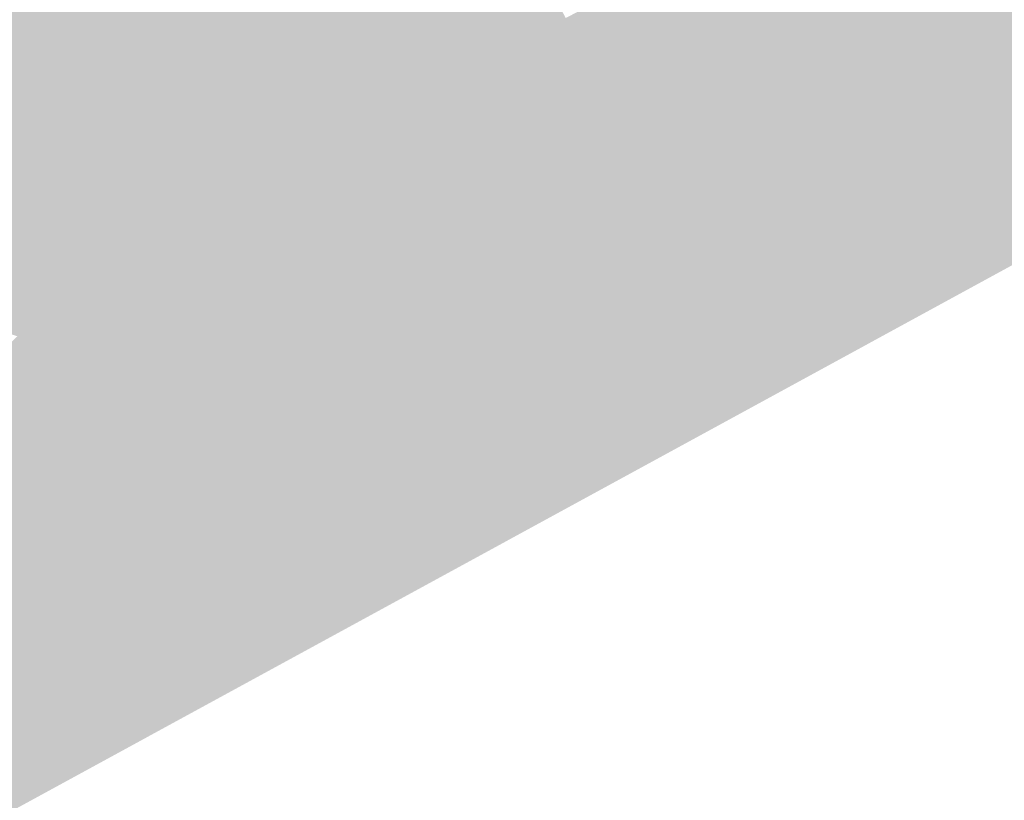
# Model space of a CAD drawing. Header units: metres. Extents: x 164696 to 183842, y 382615 to 387356.
# Tile 402 of 656: x 182641.97 to 182643.93, y 386601.85 to 386603.41. Entities that reach past the tile are written whole.
import ezdxf

# ---------------------------------------------------------------- set-up
doc = ezdxf.new("R2010")
doc.units = ezdxf.units.M
doc.layers.add('C3D-SURFACE_TINSURFACE', color=7, linetype='Continuous')

msp = doc.modelspace()

# ---------------------------------------------------------------- linework, layer by layer
at = {"layer": 'C3D-SURFACE_TINSURFACE', "color": 1, "linetype": 'Continuous', "lineweight": -3, "true_color": 0xe60000}
for points in [[(182639.9781, 386600.7541), (182640.1949, 386600.8697), (182646.8727, 386604.5145)], [(182639.9781, 386600.7541), (182646.8727, 386604.5145), (182641.2936, 386601.5079)], [(182642.3876, 386602.1216), (182641.2936, 386601.5079), (182646.8727, 386604.5145)], [(182642.3876, 386602.1216), (182646.8727, 386604.5145), (182643.9507, 386602.9677)], [(182643.6359, 386602.8184), (182643.9507, 386602.9677), (182646.8727, 386604.5145)], [(182643.6359, 386602.8184), (182646.8727, 386604.5145), (182644.8602, 386603.4988)], [(182643.6359, 386602.8184), (182644.8602, 386603.4988), (182644.2377, 386603.3282)], [(182641.7353, 386602.5123), (182641.2936, 386601.5079), (182642.3876, 386602.1216)]]:
    msp.add_solid(points, dxfattribs=at)
at = {"layer": 'C3D-SURFACE_TINSURFACE', "color": 11, "linetype": 'Continuous', "lineweight": -3, "true_color": 0xff8585}
for points in [[(182643.0143, 386603.3853), (182642.6881, 386604.1), (182642.6616, 386604.0864)], [(182643.0143, 386603.3853), (182643.059, 386603.4089), (182642.6881, 386604.1)], [(182643.0143, 386603.3853), (182642.6616, 386604.0864), (182642.655, 386604.0831)], [(182643.0143, 386603.3853), (182642.655, 386604.0831), (182642.6919, 386603.9698)], [(182642.9249, 386603.3383), (182642.538, 386604.0224), (182642.3787, 386603.5198)], [(182642.9249, 386603.3383), (182642.5509, 386604.0291), (182642.538, 386604.0224)], [(182642.9249, 386603.3383), (182642.6454, 386603.9308), (182642.5509, 386604.0291)], [(182642.9696, 386603.3618), (182642.6807, 386603.9759), (182642.6413, 386603.9555)], [(182642.9696, 386603.3618), (182642.6919, 386603.9698), (182642.6807, 386603.9759)], [(182642.9696, 386603.3618), (182642.6413, 386603.9555), (182642.6454, 386603.9308)], [(182642.9696, 386603.3618), (182643.0143, 386603.3853), (182642.6919, 386603.9698)], [(182642.9696, 386603.3618), (182642.6454, 386603.9308), (182642.9249, 386603.3383)], [(182643.7109, 386603.1839), (182643.9434, 386603.9112), (182643.9056, 386603.8892)], [(182643.7109, 386603.1839), (182644.2423, 386603.814), (182643.9434, 386603.9112)], [(182643.7109, 386603.1839), (182643.9056, 386603.8892), (182643.8666, 386603.8651)], [(182643.7109, 386603.1839), (182643.8666, 386603.8651), (182643.8229, 386603.8404)], [(182643.6055, 386603.5501), (182643.7109, 386603.1839), (182643.8229, 386603.8404)], [(182643.7109, 386603.1839), (182644.2991, 386603.4342), (182644.2423, 386603.814)], [(182642.1549, 386602.8798), (182641.8171, 386603.6511), (182641.7835, 386603.6356)], [(182642.1549, 386602.8798), (182641.8371, 386603.6582), (182641.8171, 386603.6511)], [(182642.1549, 386602.8798), (182641.9316, 386603.4689), (182641.8371, 386603.6582)], [(182642.1549, 386602.8798), (182641.7835, 386603.6356), (182641.7499, 386603.6201)], [(182642.2417, 386602.9288), (182641.9876, 386603.6289), (182641.9533, 386603.4812)], [(182642.2417, 386602.9288), (182642.3787, 386603.5198), (182641.9876, 386603.6289)], [(182641.7163, 386603.6046), (182641.5309, 386603.0277), (182642.092, 386602.8447)], [(182641.7499, 386603.6201), (182641.7163, 386603.6046), (182642.092, 386602.8447)], [(182642.1549, 386602.8798), (182641.7499, 386603.6201), (182642.092, 386602.8447)], [(182643.2969, 386603.5401), (182643.7109, 386603.1839), (182643.6055, 386603.5501)], [(182643.2969, 386603.5401), (182643.2616, 386603.519), (182643.7109, 386603.1839)], [(182642.2417, 386602.9288), (182642.273, 386602.947), (182642.3787, 386603.5198)], [(182642.4488, 386603.4024), (182642.3787, 386603.5198), (182642.273, 386602.947)], [(182642.9249, 386603.3383), (182642.3787, 386603.5198), (182642.4488, 386603.4024)], [(182643.2263, 386603.4979), (182643.7109, 386603.1839), (182643.2616, 386603.519)], [(182643.191, 386603.4767), (182643.7109, 386603.1839), (182643.2263, 386603.4979)], [(182642.1549, 386602.8798), (182641.9455, 386603.4767), (182641.9316, 386603.4689)], [(182642.2103, 386602.9107), (182641.9533, 386603.4812), (182641.9455, 386603.4767)], [(182642.1549, 386602.8798), (182642.2103, 386602.9107), (182641.9455, 386603.4767)], [(182642.2103, 386602.9107), (182642.2417, 386602.9288), (182641.9533, 386603.4812)], [(182643.1483, 386603.456), (182643.7109, 386603.1839), (182643.191, 386603.4767)], [(182643.1036, 386603.4324), (182643.7109, 386603.1839), (182643.1483, 386603.456)], [(182643.059, 386603.4089), (182643.7109, 386603.1839), (182643.1036, 386603.4324)], [(182643.7109, 386603.1839), (182644.2076, 386603.3804), (182644.2991, 386603.4342)], [(182643.0143, 386603.3853), (182643.7109, 386603.1839), (182643.059, 386603.4089)], [(182642.3044, 386602.9652), (182642.4488, 386603.4024), (182642.273, 386602.947)], [(182642.3358, 386602.9834), (182642.4488, 386603.4024), (182642.3044, 386602.9652)], [(182642.3672, 386603.0016), (182642.4488, 386603.4024), (182642.3358, 386602.9834)], [(182642.3672, 386603.0016), (182642.4707, 386603.3662), (182642.4488, 386603.4024)], [(182642.8444, 386603.2891), (182642.4488, 386603.4024), (182642.4707, 386603.3662)], [(182642.8715, 386603.305), (182642.4488, 386603.4024), (182642.8444, 386603.2891)], [(182642.8715, 386603.305), (182642.8987, 386603.3209), (182642.4488, 386603.4024)], [(182642.9249, 386603.3383), (182642.4488, 386603.4024), (182642.8987, 386603.3209)], [(182642.9696, 386603.3618), (182642.803, 386602.7605), (182643.0143, 386603.3853)], [(182643.0143, 386603.3853), (182642.803, 386602.7605), (182642.8224, 386602.725)], [(182643.0143, 386603.3853), (182642.8224, 386602.725), (182643.7109, 386603.1839)], [(182643.7109, 386603.1839), (182644.1754, 386603.3541), (182644.2076, 386603.3804)], [(182642.3985, 386603.0197), (182642.4707, 386603.3662), (182642.3672, 386603.0016)], [(182642.3985, 386603.0197), (182642.4869, 386603.3367), (182642.4707, 386603.3662)], [(182642.4869, 386603.3367), (182642.7901, 386603.2573), (182642.4707, 386603.3662)], [(182642.8172, 386603.2732), (182642.4707, 386603.3662), (182642.7901, 386603.2573)], [(182642.8444, 386603.2891), (182642.4707, 386603.3662), (182642.8172, 386603.2732)], [(182642.9696, 386603.3618), (182642.9249, 386603.3383), (182642.7835, 386602.796)], [(182642.9696, 386603.3618), (182642.7835, 386602.796), (182642.803, 386602.7605)], [(182643.7109, 386603.1839), (182644.1478, 386603.3316), (182644.1754, 386603.3541)], [(182642.3985, 386603.0197), (182642.5031, 386603.3071), (182642.4869, 386603.3367)], [(182642.5031, 386603.3071), (182642.7629, 386603.2414), (182642.4869, 386603.3367)], [(182642.7629, 386603.2414), (182642.7901, 386603.2573), (182642.4869, 386603.3367)], [(182642.9249, 386603.3383), (182642.8987, 386603.3209), (182642.7835, 386602.796)], [(182643.7109, 386603.1839), (182644.2377, 386603.3282), (182644.2271, 386603.3441)], [(182643.7109, 386603.1839), (182644.2271, 386603.3441), (182644.1478, 386603.3316)], [(182642.8715, 386603.305), (182642.7651, 386602.8307), (182642.8987, 386603.3209)], [(182642.8987, 386603.3209), (182642.7651, 386602.8307), (182642.7835, 386602.796)], [(182643.7109, 386603.1839), (182643.6359, 386602.8184), (182644.2377, 386603.3282)], [(182642.3985, 386603.0197), (182642.4299, 386603.0379), (182642.5031, 386603.3071)], [(182642.4299, 386603.0379), (182642.4636, 386603.0589), (182642.5031, 386603.3071)], [(182642.4636, 386603.0589), (182642.5193, 386603.2776), (182642.5031, 386603.3071)], [(182642.5193, 386603.2776), (182642.7358, 386603.2255), (182642.5031, 386603.3071)], [(182642.5031, 386603.3071), (182642.7358, 386603.2255), (182642.7629, 386603.2414)], [(182642.8715, 386603.305), (182642.8444, 386603.2891), (182642.7407, 386602.8765)], [(182642.8715, 386603.305), (182642.7407, 386602.8765), (182642.7651, 386602.8307)], [(182642.4636, 386603.0589), (182642.5355, 386603.248), (182642.5193, 386603.2776)], [(182642.5193, 386603.2776), (182642.5355, 386603.248), (182642.7086, 386603.2096)], [(182642.5193, 386603.2776), (182642.7086, 386603.2096), (182642.7358, 386603.2255)], [(182642.7162, 386602.9224), (182642.8444, 386603.2891), (182642.8172, 386603.2732)], [(182642.8444, 386603.2891), (182642.7162, 386602.9224), (182642.7407, 386602.8765)], [(182642.7162, 386602.9224), (182642.8172, 386603.2732), (182642.7901, 386603.2573)], [(182642.6917, 386602.9682), (182642.7901, 386603.2573), (182642.7629, 386603.2414)], [(182642.6917, 386602.9682), (182642.7162, 386602.9224), (182642.7901, 386603.2573)], [(182642.4994, 386603.0805), (182642.5355, 386603.248), (182642.4636, 386603.0589)], [(182642.4994, 386603.0805), (182642.5517, 386603.2185), (182642.5355, 386603.248)], [(182642.6783, 386603.1883), (182642.5355, 386603.248), (182642.5517, 386603.2185)], [(182642.6783, 386603.1883), (182642.7086, 386603.2096), (182642.5355, 386603.248)], [(182642.6701, 386603.0099), (182642.7629, 386603.2414), (182642.7358, 386603.2255)], [(182642.6701, 386603.0099), (182642.6917, 386602.9682), (182642.7629, 386603.2414)], [(182642.4994, 386603.0805), (182642.5352, 386603.102), (182642.5517, 386603.2185)], [(182642.5352, 386603.102), (182642.5719, 386603.1851), (182642.5517, 386603.2185)], [(182642.6783, 386603.1883), (182642.5517, 386603.2185), (182642.5719, 386603.1851)], [(182642.6701, 386603.0099), (182642.7358, 386603.2255), (182642.7086, 386603.2096)], [(182642.6783, 386603.1883), (182642.6505, 386603.0449), (182642.7086, 386603.2096)], [(182642.6701, 386603.0099), (182642.7086, 386603.2096), (182642.6505, 386603.0449)], [(182642.5352, 386603.102), (182642.571, 386603.1236), (182642.5719, 386603.1851)], [(182642.571, 386603.1236), (182642.5915, 386603.15), (182642.5719, 386603.1851)], [(182642.6425, 386603.1667), (182642.6783, 386603.1883), (182642.5719, 386603.1851)], [(182642.6425, 386603.1667), (182642.5719, 386603.1851), (182642.5915, 386603.15)], [(182642.6425, 386603.1667), (182642.6308, 386603.08), (182642.6783, 386603.1883)], [(182642.6783, 386603.1883), (182642.6308, 386603.08), (182642.6505, 386603.0449)], [(182643.7109, 386603.1839), (182642.8224, 386602.725), (182642.8418, 386602.6895)], [(182643.7109, 386603.1839), (182642.8418, 386602.6895), (182642.8613, 386602.654)], [(182643.7109, 386603.1839), (182642.8613, 386602.654), (182642.8782, 386602.6225)], [(182643.7109, 386603.1839), (182642.8782, 386602.6225), (182642.9023, 386602.5785)], [(182643.7109, 386603.1839), (182642.9023, 386602.5785), (182642.9264, 386602.5345)], [(182643.7109, 386603.1839), (182642.9264, 386602.5345), (182642.9767, 386602.4521)], [(182643.7109, 386603.1839), (182642.9767, 386602.4521), (182643.6359, 386602.8184)], [(182642.6067, 386603.1451), (182642.6425, 386603.1667), (182642.5915, 386603.15)], [(182642.6067, 386603.1451), (182642.6112, 386603.115), (182642.6425, 386603.1667)], [(182642.6425, 386603.1667), (182642.6112, 386603.115), (182642.6308, 386603.08)], [(182642.571, 386603.1236), (182642.6067, 386603.1451), (182642.5915, 386603.15)], [(182642.571, 386603.1236), (182642.6112, 386603.115), (182642.6067, 386603.1451)], [(182642.5352, 386603.102), (182642.6308, 386603.08), (182642.571, 386603.1236)], [(182642.571, 386603.1236), (182642.6308, 386603.08), (182642.6112, 386603.115)], [(182642.4994, 386603.0805), (182642.6505, 386603.0449), (182642.5352, 386603.102)], [(182642.5352, 386603.102), (182642.6505, 386603.0449), (182642.6308, 386603.08)], [(182642.4994, 386603.0805), (182642.4636, 386603.0589), (182642.6701, 386603.0099)], [(182642.4994, 386603.0805), (182642.6701, 386603.0099), (182642.6505, 386603.0449)], [(182642.4299, 386603.0379), (182642.6917, 386602.9682), (182642.4636, 386603.0589)], [(182642.4636, 386603.0589), (182642.6917, 386602.9682), (182642.6701, 386603.0099)], [(182642.3985, 386603.0197), (182642.6917, 386602.9682), (182642.4299, 386603.0379)], [(182641.5309, 386603.0277), (182641.5674, 386602.953), (182642.092, 386602.8447)], [(182642.3985, 386603.0197), (182642.3672, 386603.0016), (182642.7162, 386602.9224)], [(182642.3985, 386603.0197), (182642.7162, 386602.9224), (182642.6917, 386602.9682)], [(182642.7407, 386602.8765), (182642.3672, 386603.0016), (182642.3358, 386602.9834)], [(182642.3672, 386603.0016), (182642.7407, 386602.8765), (182642.7162, 386602.9224)], [(182642.7651, 386602.8307), (182642.3358, 386602.9834), (182642.3044, 386602.9652)], [(182642.7407, 386602.8765), (182642.3358, 386602.9834), (182642.7651, 386602.8307)], [(182642.7651, 386602.8307), (182642.3044, 386602.9652), (182642.273, 386602.947)], [(182642.9767, 386602.4521), (182642.3876, 386602.1216), (182643.9507, 386602.9677)], [(182642.9767, 386602.4521), (182643.9507, 386602.9677), (182643.6359, 386602.8184)], [(182642.0292, 386602.8096), (182642.092, 386602.8447), (182641.5674, 386602.953)], [(182642.0292, 386602.8096), (182641.5674, 386602.953), (182641.6004, 386602.8898)], [(182642.7835, 386602.796), (182642.273, 386602.947), (182642.2417, 386602.9288)], [(182642.7651, 386602.8307), (182642.273, 386602.947), (182642.7835, 386602.796)], [(182642.803, 386602.7605), (182642.2417, 386602.9288), (182642.2103, 386602.9107)], [(182642.803, 386602.7605), (182642.7835, 386602.796), (182642.2417, 386602.9288)], [(182642.1549, 386602.8798), (182642.8224, 386602.725), (182642.2103, 386602.9107)], [(182642.803, 386602.7605), (182642.2103, 386602.9107), (182642.8224, 386602.725)], [(182641.969, 386602.776), (182642.0292, 386602.8096), (182641.6004, 386602.8898)], [(182642.8613, 386602.654), (182642.1549, 386602.8798), (182642.092, 386602.8447)], [(182642.8418, 386602.6895), (182642.8224, 386602.725), (182642.1549, 386602.8798)], [(182642.8613, 386602.654), (182642.8418, 386602.6895), (182642.1549, 386602.8798)], [(182642.0292, 386602.8096), (182642.9023, 386602.5785), (182642.092, 386602.8447)], [(182642.8613, 386602.654), (182642.092, 386602.8447), (182642.8782, 386602.6225)], [(182642.9023, 386602.5785), (182642.8782, 386602.6225), (182642.092, 386602.8447)], [(182642.9264, 386602.5345), (182642.0292, 386602.8096), (182641.969, 386602.776)], [(182642.9264, 386602.5345), (182642.9023, 386602.5785), (182642.0292, 386602.8096)], [(182642.9264, 386602.5345), (182641.969, 386602.776), (182641.7693, 386602.5895)], [(182642.9767, 386602.4521), (182641.7693, 386602.5895), (182641.7353, 386602.5123)], [(182642.9505, 386602.4905), (182641.7693, 386602.5895), (182642.9767, 386602.4521)], [(182642.9505, 386602.4905), (182642.9264, 386602.5345), (182641.7693, 386602.5895)], [(182642.9505, 386602.4905), (182642.9767, 386602.4521), (182642.9264, 386602.5345)], [(182642.9767, 386602.4521), (182641.7353, 386602.5123), (182642.3876, 386602.1216)]]:
    msp.add_solid(points, dxfattribs=at)

doc.saveas('drawing.dxf')
